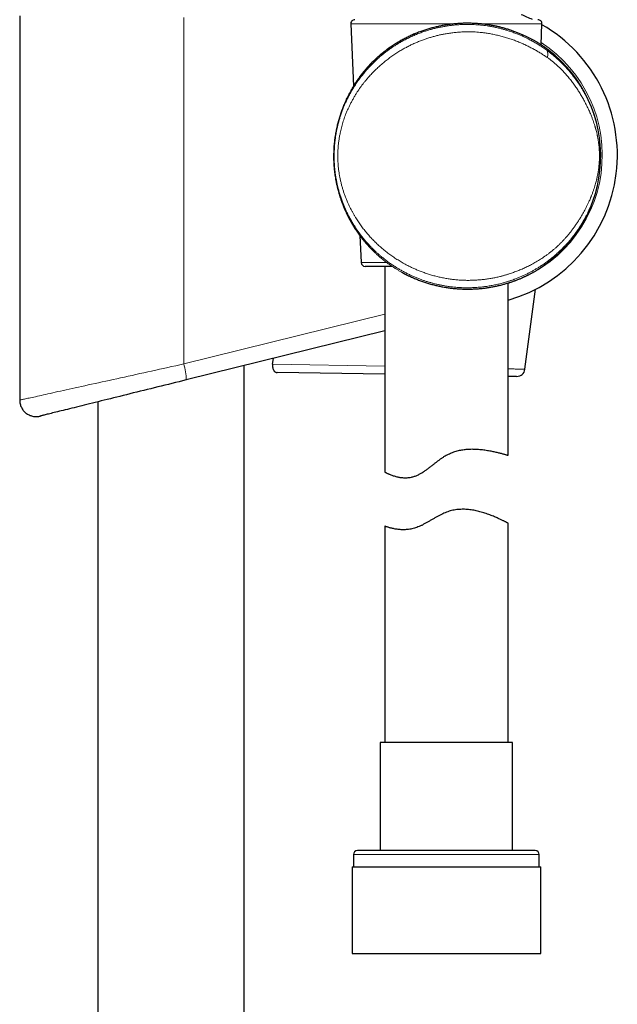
# Model space of a CAD drawing. Header units: millimetres. Extents: x 8 to 976, y 12 to 975.
# Tile 335 of 351: x 620 to 693, y 529 to 649. Entities that reach past the tile are written whole.
import ezdxf

# ---------------------------------------------------------------- set-up
doc = ezdxf.new("R2010")
doc.units = ezdxf.units.MM

msp = doc.modelspace()

# ---------------------------------------------------------------- linework, layer by layer
at = {"color": 7, "linetype": 'Continuous', "lineweight": 30}
for p, q in [((619.96, 649.07), (619.96, 602.36)), ((660.22, 648.09), (660.55, 640.53)), ((683.37, 645.56), (683.48, 648.09)), ((664.73, 645.04), (664.72, 645.04)), ((660.66, 640.7), (660.65, 640.69)), ((658.14, 632.04), (658.14, 632.03)), ((658.14, 632.03), (658.14, 632.03)), ((661.34, 622.36), (661.48, 619.09)), ((665.27, 618.61), (661.98, 618.61)), ((664.35, 618.61), (664.35, 593.62)), ((679.35, 595.66), (679.35, 616.6)), ((681.41, 606.11), (682.68, 615.83)), ((664.35, 610.79), (640.22, 604.82)), ((650.72, 606.72), (650.81, 607.44)), ((647.25, 343.87), (647.25, 606.56)), ((664.35, 605.5), (651.26, 605.71)), ((619.96, 602.36), (619.96, 602.36)), ((629.45, 602.15), (629.45, 343.87)), ((664.35, 587.04), (664.35, 560.73)), ((679.35, 560.73), (679.35, 587.4)), ((663.8, 560.73), (663.8, 547.61)), ((679.9, 560.73), (663.8, 560.73)), ((679.9, 547.61), (679.9, 560.73)), ((660.55, 547.11), (660.55, 545.61)), ((682.65, 547.61), (661.05, 547.61)), ((683.15, 545.61), (683.15, 547.11)), ((660.38, 545.61), (660.38, 535.11)), ((660.38, 545.61), (683.33, 545.61)), ((683.33, 535.11), (683.33, 545.61)), ((660.38, 535.11), (683.33, 535.11))]:
    msp.add_line(p, q, dxfattribs=at)
at = {"color": 252, "linetype": 'Continuous', "lineweight": 0}
for p, q in [((639.91, 648.86), (639.91, 606.76)), ((672.71, 648.09), (660.22, 648.09)), ((683.48, 648.09), (676.14, 648.09)), ((660.66, 640.7), (660.66, 640.7)), ((690.61, 632.03), (690.47, 632.03)), ((662.33, 621.15), (662.33, 621.15)), ((661.48, 619.09), (664.6, 619.09)), ((666.39, 617.92), (666.4, 617.92)), ((639.91, 606.76), (664.35, 612.81)), ((650.72, 606.72), (664.35, 606.5)), ((683.15, 547.11), (660.55, 547.11))]:
    msp.add_line(p, q, dxfattribs=at)
at = {"color": 252, "linetype": 'Continuous', "lineweight": 0, "flags": 128}
for points in [[(619.96, 602.36), (619.97, 602.36), (620, 602.37), (620.03, 602.38), (620.09, 602.39), (620.15, 602.4), (620.23, 602.42), (620.31, 602.44), (620.42, 602.46), (620.53, 602.48), (620.66, 602.51), (620.8, 602.54), (620.95, 602.58), (621.11, 602.61), (621.29, 602.65), (621.48, 602.69), (621.68, 602.74), (621.89, 602.78), (622.11, 602.83), (622.35, 602.88), (622.59, 602.94), (622.85, 603), (623.12, 603.05), (623.39, 603.12), (623.68, 603.18), (623.98, 603.25), (624.29, 603.31), (624.61, 603.39), (624.94, 603.46), (625.28, 603.53), (625.63, 603.61), (625.98, 603.69), (626.35, 603.77), (626.72, 603.85), (627.11, 603.94), (627.49, 604.02), (627.89, 604.11), (628.3, 604.2), (628.71, 604.29), (629.13, 604.38), (629.55, 604.48), (629.98, 604.57), (630.42, 604.67), (630.86, 604.76), (631.31, 604.86), (631.77, 604.96), (632.22, 605.06), (632.69, 605.17), (633.15, 605.27), (633.62, 605.37), (634.09, 605.48), (634.57, 605.58), (635.05, 605.69), (635.53, 605.79), (636.01, 605.9), (636.5, 606.01), (636.98, 606.11), (637.47, 606.22), (637.96, 606.33), (638.44, 606.44), (638.93, 606.54), (639.42, 606.65), (639.91, 606.76)], [(679.35, 606.17), (679.49, 606.16), (679.65, 606.16), (679.8, 606.16), (679.94, 606.15), (680.08, 606.15), (680.21, 606.14), (680.33, 606.14), (680.45, 606.14), (680.56, 606.13), (680.66, 606.13), (680.76, 606.13), (680.85, 606.13), (680.94, 606.12), (681.02, 606.12), (681.09, 606.12), (681.15, 606.12), (681.21, 606.11), (681.26, 606.11), (681.3, 606.11), (681.34, 606.11), (681.37, 606.11), (681.39, 606.11), (681.4, 606.11), (681.41, 606.11), (681.41, 606.11)]]:
    msp.add_lwpolyline(points, dxfattribs=at)
at = {"color": 7, "linetype": 'Continuous', "lineweight": 30, "flags": 128}
for points in [[(640.22, 604.82), (639.78, 604.71), (639.35, 604.6), (638.92, 604.5), (638.48, 604.39), (638.05, 604.28), (637.61, 604.17), (637.18, 604.07), (636.75, 603.96), (636.32, 603.85), (635.89, 603.75), (635.46, 603.64), (635.04, 603.54), (634.62, 603.43), (634.2, 603.33), (633.78, 603.23), (633.37, 603.12), (632.97, 603.02), (632.56, 602.92), (632.16, 602.82), (631.77, 602.73), (631.38, 602.63), (630.99, 602.53), (630.61, 602.44), (630.24, 602.35), (629.87, 602.26), (629.51, 602.17), (629.16, 602.08), (628.81, 601.99), (628.47, 601.91), (628.14, 601.83), (627.81, 601.75), (627.5, 601.67), (627.19, 601.59), (626.88, 601.52), (626.59, 601.44), (626.31, 601.37), (626.03, 601.31), (625.76, 601.24), (625.51, 601.18), (625.26, 601.11), (625.02, 601.06), (624.79, 601), (624.57, 600.94), (624.36, 600.89), (624.16, 600.84), (623.97, 600.8), (623.8, 600.75), (623.63, 600.71), (623.47, 600.67), (623.32, 600.64), (623.19, 600.6), (623.06, 600.57), (622.95, 600.54), (622.85, 600.52), (622.76, 600.5), (622.68, 600.48), (622.61, 600.46), (622.55, 600.45), (622.51, 600.43), (622.47, 600.43), (622.45, 600.42), (622.44, 600.42)], [(680.4, 605.24), (680.4, 605.24), (680.39, 605.24), (680.38, 605.24), (680.36, 605.24), (680.33, 605.24), (680.29, 605.24), (680.25, 605.24), (680.2, 605.24), (680.14, 605.24), (680.08, 605.24), (680.01, 605.25), (679.93, 605.25), (679.85, 605.25), (679.76, 605.25), (679.66, 605.25), (679.56, 605.25), (679.45, 605.25), (679.35, 605.26)]]:
    msp.add_lwpolyline(points, dxfattribs=at)
at = {"color": 7, "linetype": 'Continuous', "lineweight": 30}
for centre, radius, start, end in [((674.33, 632.13), 18.32, 64.1075, 68.7935), ((660.72, 648.11), 0.5, 90, 182.4813), ((674.33, 632.13), 18.32, 285.9246, 60.0321), ((682.98, 648.11), 0.5, 357.5187, 90), ((674.35, 632.03), 16.27, 302.8219, 52.1725), ((661.98, 619.11), 0.5, 182.4813, 270), ((680.42, 606.24), 1, 269.0677, 352.5508), ((661.05, 547.11), 0.5, 90, 180), ((682.65, 547.11), 0.5, 0, 90)]:
    msp.add_arc(centre, radius, start, end, dxfattribs=at)
at = {"color": 252, "linetype": 'Continuous', "lineweight": 0}
for centre, radius, start, end in [((674.49, 632.13), 16.32, 287.3159, 57.0038), ((683.44, 644.43), 0.771, 328.3747, 36.3827), ((634.15, 604.84), 6.07, 359.7927, 18.4382)]:
    msp.add_arc(centre, radius, start, end, dxfattribs=at)
for points, knots in [([(690.61, 632.03), (690.61, 631.93), (690.61, 631.74), (690.6, 631.44), (690.59, 631.21), (690.58, 631.03), (690.57, 630.92), (690.56, 630.8), (690.55, 630.68), (690.54, 630.57), (690.52, 630.35), (690.49, 630.04), (690.45, 629.75), (690.42, 629.56), (690.4, 629.48), (690.39, 629.4), (690.38, 629.32), (690.36, 629.24), (690.35, 629.15), (690.33, 629.07), (690.3, 628.9), (690.25, 628.65), (690.17, 628.31), (690.08, 627.96), (689.99, 627.62), (689.89, 627.28), (689.81, 627.04), (689.75, 626.89), (689.73, 626.81), (689.7, 626.74), (689.68, 626.66), (689.65, 626.59), (689.62, 626.51), (689.56, 626.34), (689.46, 626.08), (689.31, 625.73), (689.16, 625.39), (689.02, 625.1), (688.92, 624.89), (688.83, 624.71), (688.73, 624.54), (688.64, 624.36), (688.55, 624.2), (688.45, 624.03), (688.35, 623.86), (688.23, 623.66), (688.1, 623.45), (687.97, 623.25), (687.86, 623.09), (687.77, 622.96), (687.71, 622.87), (687.64, 622.78), (687.58, 622.69), (687.51, 622.6), (687.45, 622.51), (687.38, 622.43), (687.25, 622.26), (687.07, 622.02), (686.82, 621.72), (686.57, 621.44), (686.36, 621.21), (686.18, 621.02), (686.03, 620.87), (685.88, 620.72), (685.73, 620.57), (685.55, 620.4), (685.34, 620.21), (685.12, 620.01), (684.9, 619.82), (684.67, 619.64), (684.43, 619.45), (684.19, 619.26), (683.92, 619.06), (683.61, 618.85), (683.27, 618.62), (682.92, 618.41), (682.58, 618.2), (682.23, 618.01), (681.88, 617.82), (681.51, 617.64), (681.13, 617.46), (680.74, 617.29), (680.43, 617.16), (680.19, 617.07), (680.04, 617.02), (679.88, 616.96), (679.73, 616.91), (679.57, 616.86), (679.3, 616.77), (678.9, 616.64), (678.37, 616.5), (677.84, 616.38), (677.31, 616.28), (676.78, 616.19), (676.24, 616.12), (675.71, 616.07), (675.17, 616.04), (674.64, 616.02), (674.1, 616.02), (673.56, 616.04), (673.02, 616.08), (672.47, 616.13), (671.93, 616.21), (671.43, 616.29), (670.99, 616.38), (670.6, 616.47), (670.22, 616.56), (669.86, 616.67), (669.5, 616.77), (669.14, 616.89), (668.76, 617.02), (668.37, 617.17), (667.96, 617.34), (667.56, 617.52), (667.15, 617.71), (666.74, 617.92), (666.35, 618.14), (665.97, 618.36), (665.61, 618.59), (665.23, 618.83), (664.91, 619.06), (664.64, 619.25), (664.44, 619.41), (664.25, 619.56), (664.04, 619.73), (663.81, 619.92), (663.56, 620.13), (663.38, 620.3), (663.25, 620.42), (663.18, 620.48), (663.12, 620.54), (663.06, 620.6), (663, 620.66), (662.93, 620.72), (662.84, 620.82), (662.72, 620.94), (662.59, 621.08), (662.44, 621.24), (662.28, 621.41), (662.11, 621.6), (661.94, 621.8), (661.78, 622), (661.62, 622.19), (661.48, 622.38), (661.34, 622.56), (661.21, 622.74), (661.09, 622.91), (660.96, 623.1), (660.82, 623.3), (660.68, 623.52), (660.59, 623.66), (660.55, 623.73), (660.53, 623.76), (660.52, 623.78), (660.51, 623.8), (660.49, 623.82), (660.4, 623.97), (660.24, 624.26), (660.01, 624.67), (659.81, 625.07), (659.65, 625.41), (659.53, 625.68), (659.45, 625.87), (659.37, 626.07), (659.29, 626.27), (659.21, 626.48), (659.1, 626.79), (658.96, 627.17), (658.82, 627.64), (658.72, 628), (658.66, 628.25), (658.62, 628.41), (658.59, 628.56), (658.56, 628.71), (658.52, 628.86), (658.5, 629.01), (658.45, 629.27), (658.38, 629.65), (658.31, 630.15), (658.26, 630.65), (658.23, 631.14), (658.21, 631.63), (658.2, 632.14), (658.22, 632.67), (658.25, 633.22), (658.29, 633.66), (658.32, 633.96), (658.35, 634.15), (658.37, 634.34), (658.4, 634.53), (658.43, 634.72), (658.47, 634.91), (658.52, 635.17), (658.59, 635.52), (658.7, 635.95), (658.81, 636.38), (658.92, 636.74), (659.02, 637.04), (659.1, 637.28), (659.18, 637.51), (659.27, 637.74), (659.35, 637.95), (659.46, 638.21), (659.6, 638.54), (659.79, 638.94), (659.97, 639.31), (660.15, 639.63), (660.26, 639.84), (660.34, 639.97), (660.37, 640.02), (660.4, 640.08), (660.44, 640.14), (660.47, 640.19), (660.5, 640.25), (660.54, 640.31), (660.61, 640.42), (660.71, 640.58), (660.86, 640.81), (661.02, 641.05), (661.19, 641.3), (661.37, 641.54), (661.55, 641.77), (661.72, 641.98), (661.89, 642.19), (662.06, 642.4), (662.25, 642.61), (662.49, 642.87), (662.77, 643.17), (663.1, 643.5), (663.39, 643.77), (663.63, 643.99), (663.79, 644.12), (663.89, 644.21), (663.94, 644.25), (664, 644.29), (664.05, 644.34), (664.1, 644.38), (664.25, 644.5), (664.5, 644.7), (664.86, 644.96), (665.21, 645.21), (665.52, 645.42), (665.79, 645.58), (666, 645.71), (666.22, 645.84), (666.45, 645.97), (666.7, 646.11), (666.96, 646.25), (667.24, 646.38), (667.52, 646.51), (667.79, 646.64), (668.06, 646.76), (668.34, 646.87), (668.61, 646.97), (668.94, 647.1), (669.33, 647.23), (669.77, 647.37), (670.22, 647.49), (670.66, 647.6), (671.1, 647.7), (671.55, 647.78), (672, 647.86), (672.46, 647.92), (672.92, 647.97), (673.38, 648), (673.83, 648.02), (674.27, 648.03), (674.67, 648.03), (675.06, 648.02), (675.44, 648), (675.83, 647.97), (676.21, 647.93), (676.6, 647.89), (677.02, 647.83), (677.47, 647.75), (677.95, 647.65), (678.33, 647.56), (678.62, 647.48), (678.81, 647.43), (679, 647.38), (679.19, 647.32), (679.38, 647.26), (679.67, 647.17), (680.07, 647.03), (680.56, 646.84), (680.99, 646.66), (681.35, 646.5), (681.64, 646.36), (681.92, 646.21), (682.26, 646.03), (682.66, 645.81), (683.13, 645.52), (683.6, 645.22), (683.9, 645), (684.06, 644.89)], [0, 0, 0, 0, 0.003176, 0.00638, 0.009616, 0.010899, 0.012187, 0.013483, 0.014785, 0.016095, 0.017413, 0.021942, 0.026644, 0.027589, 0.028541, 0.029501, 0.030468, 0.031442, 0.032424, 0.033413, 0.034409, 0.038442, 0.042657, 0.047058, 0.051648, 0.055844, 0.06019, 0.061186, 0.06219, 0.063201, 0.06422, 0.065247, 0.066281, 0.067323, 0.072145, 0.07716, 0.082369, 0.087059, 0.089561, 0.092159, 0.094854, 0.097644, 0.100191, 0.102469, 0.105393, 0.108523, 0.111859, 0.115323, 0.118407, 0.119922, 0.121437, 0.122952, 0.124467, 0.125982, 0.127497, 0.129012, 0.130528, 0.136079, 0.141389, 0.146458, 0.151286, 0.154198, 0.157015, 0.159736, 0.162505, 0.165698, 0.169659, 0.173494, 0.177203, 0.181085, 0.18497, 0.188855, 0.19274, 0.197914, 0.203006, 0.208015, 0.212943, 0.21779, 0.222558, 0.22754, 0.232683, 0.237756, 0.24276, 0.244707, 0.246644, 0.24857, 0.250486, 0.252393, 0.254289, 0.260609, 0.266862, 0.273053, 0.279184, 0.28526, 0.291286, 0.297264, 0.303199, 0.309096, 0.314976, 0.320886, 0.326825, 0.332796, 0.338806, 0.344859, 0.34921, 0.353587, 0.357991, 0.362048, 0.366156, 0.370323, 0.374548, 0.379351, 0.384231, 0.389188, 0.394224, 0.39934, 0.404513, 0.409205, 0.414162, 0.419261, 0.424502, 0.427658, 0.43041, 0.433219, 0.436111, 0.439723, 0.443458, 0.447317, 0.448356, 0.449404, 0.450461, 0.451526, 0.452148, 0.453402, 0.454777, 0.456831, 0.459105, 0.461602, 0.46432, 0.46726, 0.470422, 0.473309, 0.476266, 0.479006, 0.481633, 0.484146, 0.486545, 0.488832, 0.49213, 0.495159, 0.497602, 0.497906, 0.498207, 0.498504, 0.498798, 0.499088, 0.499374, 0.50498, 0.51037, 0.515546, 0.520509, 0.523023, 0.525478, 0.527875, 0.530213, 0.532765, 0.535596, 0.541158, 0.546588, 0.551889, 0.553645, 0.555386, 0.557113, 0.558826, 0.560525, 0.562209, 0.56388, 0.569443, 0.574953, 0.580413, 0.585827, 0.591197, 0.596528, 0.602514, 0.608557, 0.614663, 0.616734, 0.618812, 0.620899, 0.622994, 0.625097, 0.627208, 0.629328, 0.634084, 0.638961, 0.64396, 0.649082, 0.651816, 0.654583, 0.657386, 0.660223, 0.662809, 0.665114, 0.669909, 0.67495, 0.680238, 0.683864, 0.687597, 0.688342, 0.689093, 0.689847, 0.690605, 0.691368, 0.692134, 0.692905, 0.69368, 0.696554, 0.699653, 0.702975, 0.706522, 0.710172, 0.713469, 0.716578, 0.719687, 0.722796, 0.725995, 0.729462, 0.735035, 0.740352, 0.745413, 0.748613, 0.751702, 0.752493, 0.753276, 0.754051, 0.754819, 0.75558, 0.756332, 0.761531, 0.76659, 0.771508, 0.776287, 0.779219, 0.782097, 0.784921, 0.787784, 0.790944, 0.79443, 0.797875, 0.801277, 0.804638, 0.807959, 0.811238, 0.814477, 0.817677, 0.822854, 0.827974, 0.833039, 0.838052, 0.843014, 0.847927, 0.853004, 0.858056, 0.863087, 0.868099, 0.873095, 0.878077, 0.88228, 0.886511, 0.890771, 0.895062, 0.899386, 0.903745, 0.90814, 0.913639, 0.919222, 0.924891, 0.927143, 0.929408, 0.931688, 0.933981, 0.936289, 0.938611, 0.944735, 0.951001, 0.957411, 0.961257, 0.965155, 0.969104, 0.972697, 0.979239, 0.98597, 0.99289, 1, 1, 1, 1]), ([(684.09, 645.06), (684.08, 645.07), (684.05, 645.09), (683.97, 645.15), (683.85, 645.23), (683.73, 645.32), (683.59, 645.41), (683.43, 645.51), (683.26, 645.62), (683.08, 645.74), (682.88, 645.86), (682.65, 645.99), (682.39, 646.14), (682.12, 646.28), (681.84, 646.43), (681.53, 646.58), (681.21, 646.72), (680.88, 646.87), (680.51, 647.02), (680.12, 647.17), (679.71, 647.32), (679.27, 647.45), (678.84, 647.58), (678.43, 647.69), (678.04, 647.78), (677.63, 647.86), (677.22, 647.94), (676.81, 648), (676.4, 648.06), (676, 648.1), (675.6, 648.13), (675.19, 648.16), (674.77, 648.17), (674.34, 648.18), (673.91, 648.17), (673.48, 648.15), (673.06, 648.12), (672.63, 648.08), (672.21, 648.03), (671.79, 647.97), (671.36, 647.89), (670.93, 647.8), (670.5, 647.71), (670.08, 647.6), (669.68, 647.48), (669.28, 647.36), (668.9, 647.23), (668.47, 647.07), (668, 646.88), (667.5, 646.66), (667.03, 646.44), (666.6, 646.22), (666.21, 646), (665.82, 645.77), (665.44, 645.54), (665.08, 645.29), (664.84, 645.12), (664.72, 645.04)], [0, 0, 0, 0, 0.0052237, 0.0220044, 0.0387979, 0.0555923, 0.0723746, 0.0895421, 0.1067208, 0.1239005, 0.1410693, 0.1606843, 0.1803137, 0.1999438, 0.2195596, 0.2396366, 0.2597285, 0.2798201, 0.2998968, 0.3219798, 0.3440845, 0.3661876, 0.3882686, 0.4065677, 0.4248896, 0.4432175, 0.4615364, 0.4798332, 0.4965022, 0.5131843, 0.5298657, 0.546534, 0.5636579, 0.5807976, 0.5979365, 0.6150601, 0.6317831, 0.6485205, 0.6652583, 0.6819814, 0.6991865, 0.7164068, 0.7336276, 0.7508335, 0.7672917, 0.7837614, 0.8002321, 0.8166914, 0.8391226, 0.8615675, 0.8840007, 0.9032186, 0.9224434, 0.941662, 0.9611059, 0.9805556, 1, 1, 1, 1]), ([(684.09, 644.03), (683.95, 644.12), (683.67, 644.31), (683.24, 644.59), (682.8, 644.84), (682.36, 645.09), (681.91, 645.32), (681.44, 645.55), (680.93, 645.78), (680.4, 646), (679.86, 646.2), (679.32, 646.38), (678.77, 646.54), (678.22, 646.68), (677.66, 646.81), (677.11, 646.91), (676.61, 646.99), (676.15, 647.05), (675.75, 647.08), (675.43, 647.11), (675.19, 647.12), (675.03, 647.12), (674.87, 647.13), (674.72, 647.13), (674.56, 647.13), (674.28, 647.13), (673.86, 647.12), (673.32, 647.09), (672.78, 647.04), (672.24, 646.97), (671.73, 646.89), (671.26, 646.8), (670.81, 646.7), (670.37, 646.58), (669.93, 646.46), (669.49, 646.32), (669.04, 646.16), (668.59, 645.99), (668.12, 645.8), (667.66, 645.59), (667.21, 645.36), (666.76, 645.13), (666.3, 644.87), (665.83, 644.58), (665.34, 644.25), (664.87, 643.91), (664.41, 643.55), (663.96, 643.18), (663.52, 642.79), (663.1, 642.38), (662.69, 641.96), (662.36, 641.59), (662.09, 641.27), (661.88, 641.02), (661.68, 640.76), (661.48, 640.5), (661.29, 640.23), (661.11, 639.96), (660.91, 639.66), (660.71, 639.33), (660.5, 638.96), (660.29, 638.59), (660.11, 638.22), (659.93, 637.85), (659.76, 637.47), (659.61, 637.1), (659.48, 636.75), (659.37, 636.43), (659.27, 636.11), (659.17, 635.79), (659.09, 635.47), (659.01, 635.15), (658.93, 634.78), (658.85, 634.37), (658.78, 633.92), (658.72, 633.47), (658.68, 633.02), (658.66, 632.57), (658.65, 632.14), (658.65, 631.73), (658.67, 631.34), (658.69, 630.96), (658.73, 630.57), (658.77, 630.18), (658.83, 629.8), (658.9, 629.4), (658.99, 629), (659.09, 628.59), (659.2, 628.18), (659.32, 627.77), (659.46, 627.36), (659.61, 626.95), (659.76, 626.59), (659.9, 626.26), (660.04, 625.97), (660.19, 625.67), (660.34, 625.38), (660.5, 625.08), (660.67, 624.79), (660.88, 624.44), (661.15, 624.02), (661.49, 623.55), (661.84, 623.08), (662.21, 622.63), (662.59, 622.19), (662.99, 621.77), (663.4, 621.37), (663.83, 620.98), (664.28, 620.6), (664.74, 620.24), (665.22, 619.89), (665.72, 619.55), (666.22, 619.24), (666.71, 618.96), (667.16, 618.71), (667.59, 618.5), (668.02, 618.31), (668.45, 618.12), (668.92, 617.94), (669.41, 617.76), (669.93, 617.6), (670.45, 617.45), (670.98, 617.32), (671.51, 617.21), (672.05, 617.11), (672.59, 617.04), (673.13, 616.98), (673.67, 616.94), (674.21, 616.92), (674.75, 616.92), (675.28, 616.94), (675.81, 616.97), (676.34, 617.02), (676.86, 617.09), (677.37, 617.17), (677.86, 617.27), (678.24, 617.36), (678.51, 617.42), (678.68, 617.47), (678.84, 617.51), (679.01, 617.56), (679.17, 617.61), (679.33, 617.66), (679.62, 617.75), (680.02, 617.89), (680.54, 618.08), (681.06, 618.3), (681.57, 618.53), (682, 618.75), (682.35, 618.93), (682.63, 619.09), (682.9, 619.25), (683.18, 619.41), (683.45, 619.59), (683.71, 619.76), (684, 619.96), (684.29, 620.17), (684.6, 620.41), (684.89, 620.65), (685.17, 620.89), (685.45, 621.15), (685.72, 621.41), (685.98, 621.68), (686.23, 621.95), (686.49, 622.24), (686.68, 622.47), (686.83, 622.65), (686.93, 622.77), (687.02, 622.89), (687.12, 623.02), (687.21, 623.14), (687.36, 623.34), (687.55, 623.61), (687.79, 623.96), (688.02, 624.32), (688.25, 624.68), (688.47, 625.06), (688.67, 625.43), (688.86, 625.79), (689.03, 626.13), (689.2, 626.5), (689.32, 626.77), (689.39, 626.95), (689.41, 627), (689.43, 627.05), (689.45, 627.09), (689.47, 627.14), (689.49, 627.19), (689.55, 627.33), (689.64, 627.57), (689.76, 627.91), (689.87, 628.23), (689.96, 628.53), (690.04, 628.82), (690.09, 629.01), (690.12, 629.14), (690.13, 629.2), (690.14, 629.25), (690.16, 629.31), (690.17, 629.37), (690.18, 629.42), (690.2, 629.52), (690.23, 629.66), (690.27, 629.84), (690.3, 630.02), (690.33, 630.19), (690.35, 630.37), (690.38, 630.54), (690.4, 630.76), (690.43, 631.04), (690.45, 631.37), (690.47, 631.7), (690.47, 631.92), (690.47, 632.03)], [0, 0, 0, 0, 0.006789, 0.013466, 0.020035, 0.026496, 0.032853, 0.039109, 0.046357, 0.053472, 0.060462, 0.067331, 0.074208, 0.080973, 0.087632, 0.094194, 0.100666, 0.105359, 0.110012, 0.114626, 0.11643, 0.118228, 0.120021, 0.12181, 0.123594, 0.125374, 0.131529, 0.137669, 0.143802, 0.149936, 0.156079, 0.161211, 0.166359, 0.171528, 0.176722, 0.181945, 0.187202, 0.192937, 0.198701, 0.204497, 0.210331, 0.216207, 0.22201, 0.228803, 0.235631, 0.242501, 0.249419, 0.2564, 0.263379, 0.270362, 0.277355, 0.284416, 0.288389, 0.292343, 0.29628, 0.300201, 0.304107, 0.308, 0.31188, 0.317013, 0.322085, 0.327099, 0.332058, 0.336966, 0.341826, 0.346904, 0.350912, 0.354877, 0.3588, 0.362684, 0.366533, 0.370349, 0.374135, 0.379389, 0.384593, 0.389755, 0.394885, 0.399993, 0.405089, 0.409456, 0.413826, 0.418208, 0.422607, 0.427029, 0.431481, 0.435967, 0.440786, 0.445653, 0.450575, 0.455558, 0.460608, 0.465731, 0.470664, 0.474508, 0.478384, 0.482293, 0.486238, 0.490219, 0.49424, 0.498301, 0.505189, 0.512124, 0.519112, 0.526159, 0.533211, 0.540094, 0.546974, 0.553857, 0.560748, 0.567824, 0.574852, 0.581838, 0.588789, 0.595784, 0.601292, 0.606763, 0.612202, 0.617613, 0.623001, 0.629248, 0.635458, 0.641637, 0.647794, 0.653936, 0.660098, 0.666243, 0.672378, 0.678511, 0.684651, 0.6907, 0.696775, 0.702882, 0.709027, 0.71522, 0.721047, 0.726926, 0.732862, 0.734874, 0.736894, 0.738921, 0.740956, 0.742999, 0.74505, 0.747108, 0.753813, 0.760604, 0.767485, 0.774463, 0.781543, 0.785563, 0.789618, 0.793708, 0.797833, 0.801996, 0.806196, 0.810434, 0.815531, 0.820615, 0.825688, 0.83066, 0.835728, 0.840914, 0.845872, 0.850947, 0.856123, 0.861403, 0.863505, 0.865624, 0.867759, 0.86991, 0.872078, 0.874262, 0.880108, 0.885998, 0.891934, 0.897915, 0.903942, 0.910224, 0.915729, 0.921078, 0.926274, 0.932898, 0.933624, 0.934348, 0.935068, 0.935785, 0.936498, 0.937208, 0.937915, 0.943016, 0.947891, 0.952541, 0.956969, 0.960684, 0.964231, 0.965005, 0.96577, 0.966527, 0.967276, 0.968016, 0.968748, 0.969472, 0.971854, 0.974173, 0.976429, 0.978624, 0.980761, 0.982842, 0.984868, 0.988793, 0.992607, 0.996335, 1, 1, 1, 1]), ([(664.72, 645.04), (664.64, 644.98), (664.47, 644.85), (664.21, 644.65), (663.95, 644.45), (663.69, 644.23), (663.43, 644), (663.15, 643.73), (662.83, 643.43), (662.5, 643.08), (662.17, 642.72), (661.85, 642.35), (661.53, 641.96), (661.23, 641.55), (660.93, 641.13), (660.75, 640.84), (660.66, 640.7)], [0, 0, 0, 0, 0.0578898, 0.1158096, 0.1737024, 0.232589, 0.2915035, 0.3503945, 0.4301331, 0.5099717, 0.5898269, 0.6695885, 0.752146, 0.8347796, 0.9174254, 1, 1, 1, 1]), ([(684.06, 644.89), (684.16, 644.82), (684.35, 644.67), (684.65, 644.44), (684.94, 644.2), (685.23, 643.95), (685.5, 643.7), (685.75, 643.47), (685.97, 643.24), (686.2, 643.02), (686.36, 642.84), (686.48, 642.71), (686.54, 642.64), (686.6, 642.58), (686.65, 642.52), (686.71, 642.45), (686.78, 642.37), (686.88, 642.26), (687, 642.11), (687.14, 641.94), (687.29, 641.74), (687.44, 641.55), (687.58, 641.35), (687.72, 641.16), (687.85, 640.97), (687.98, 640.78), (688.1, 640.6), (688.2, 640.43), (688.3, 640.27), (688.39, 640.13), (688.46, 640), (688.51, 639.92), (688.54, 639.87), (688.55, 639.85), (688.56, 639.83), (688.58, 639.81), (688.59, 639.79), (688.6, 639.77), (688.61, 639.75), (688.68, 639.62), (688.81, 639.38), (688.98, 639.03), (689.12, 638.76), (689.21, 638.55), (689.28, 638.4), (689.34, 638.25), (689.41, 638.09), (689.49, 637.88), (689.59, 637.62), (689.7, 637.32), (689.81, 637), (689.89, 636.77), (689.94, 636.61), (689.95, 636.56), (689.96, 636.51), (689.98, 636.46), (689.99, 636.42), (690.04, 636.26), (690.11, 635.98), (690.21, 635.59), (690.27, 635.3), (690.31, 635.09), (690.33, 634.98), (690.35, 634.88), (690.37, 634.77), (690.39, 634.66), (690.41, 634.55), (690.42, 634.44), (690.45, 634.27), (690.49, 634.02), (690.52, 633.69), (690.55, 633.37), (690.58, 633.04), (690.6, 632.7), (690.61, 632.36), (690.61, 632.14), (690.61, 632.03)], [0, 0, 0, 0, 0.023885, 0.048559, 0.074029, 0.100303, 0.126296, 0.149415, 0.170787, 0.193124, 0.216426, 0.22274, 0.22912, 0.235569, 0.242052, 0.246124, 0.254657, 0.2639, 0.278522, 0.29463, 0.312224, 0.331304, 0.347339, 0.364329, 0.381622, 0.397919, 0.413221, 0.427527, 0.440837, 0.453149, 0.46316, 0.4724, 0.474124, 0.475818, 0.477482, 0.479117, 0.480722, 0.482297, 0.483842, 0.485358, 0.513977, 0.541138, 0.566844, 0.578457, 0.589747, 0.600714, 0.612044, 0.625551, 0.647477, 0.668675, 0.689149, 0.715073, 0.718376, 0.721658, 0.724918, 0.728157, 0.731374, 0.734571, 0.761041, 0.786497, 0.810961, 0.817984, 0.824923, 0.831781, 0.838556, 0.845251, 0.851865, 0.858401, 0.864858, 0.884588, 0.903821, 0.922587, 0.941712, 0.961336, 0.980749, 1, 1, 1, 1]), ([(690.47, 632.03), (690.47, 632.08), (690.47, 632.19), (690.47, 632.35), (690.46, 632.52), (690.45, 632.68), (690.44, 632.85), (690.43, 633.06), (690.4, 633.31), (690.37, 633.61), (690.33, 633.84), (690.3, 634.01), (690.29, 634.11), (690.27, 634.21), (690.25, 634.32), (690.23, 634.42), (690.19, 634.6), (690.14, 634.85), (690.08, 635.09), (690.03, 635.25), (690.01, 635.32), (689.99, 635.4), (689.97, 635.48), (689.95, 635.55), (689.93, 635.63), (689.88, 635.79), (689.8, 636.03), (689.69, 636.35), (689.59, 636.64), (689.49, 636.89), (689.41, 637.09), (689.32, 637.29), (689.23, 637.51), (689.12, 637.75), (688.99, 638.02), (688.86, 638.28), (688.72, 638.56), (688.54, 638.89), (688.32, 639.29), (688.04, 639.75), (687.75, 640.2), (687.49, 640.57), (687.27, 640.87), (687.1, 641.1), (686.93, 641.32), (686.76, 641.54), (686.57, 641.76), (686.33, 642.03), (686.06, 642.33), (685.74, 642.66), (685.41, 642.97), (685.09, 643.26), (684.76, 643.53), (684.43, 643.79), (684.21, 643.95), (684.09, 644.03)], [0, 0, 0, 0, 0.009813, 0.019679, 0.029617, 0.039643, 0.049773, 0.060025, 0.078204, 0.097101, 0.116782, 0.124, 0.13066, 0.137452, 0.144375, 0.151431, 0.158623, 0.181019, 0.204677, 0.210164, 0.215716, 0.221334, 0.227018, 0.232768, 0.238584, 0.244466, 0.268218, 0.293199, 0.319419, 0.335454, 0.351923, 0.368827, 0.383706, 0.405214, 0.427126, 0.449442, 0.472164, 0.495293, 0.535162, 0.574814, 0.614258, 0.654749, 0.675698, 0.696334, 0.716658, 0.736671, 0.757885, 0.780501, 0.814387, 0.847403, 0.879564, 0.910885, 0.941386, 0.971083, 1, 1, 1, 1]), ([(660.66, 640.7), (660.54, 640.51), (660.3, 640.13), (659.98, 639.54), (659.68, 638.93), (659.42, 638.35), (659.2, 637.8), (659.01, 637.28), (658.84, 636.75), (658.69, 636.22), (658.55, 635.66), (658.43, 635.09), (658.32, 634.49), (658.24, 633.89), (658.18, 633.27), (658.15, 632.65), (658.14, 632.23), (658.14, 632.03)], [0, 0, 0, 0, 0.073602, 0.147268, 0.220934, 0.294536, 0.355121, 0.41576, 0.476417, 0.537056, 0.597641, 0.663198, 0.728845, 0.796435, 0.864025, 0.932013, 1, 1, 1, 1]), ([(658.14, 632.03), (658.14, 631.86), (658.14, 631.53), (658.17, 630.98), (658.22, 630.37), (658.3, 629.7), (658.41, 629.03), (658.54, 628.41), (658.69, 627.84), (658.84, 627.3), (659.01, 626.77), (659.2, 626.25), (659.42, 625.7), (659.68, 625.12), (659.98, 624.52), (660.3, 623.93), (660.63, 623.38), (660.96, 622.89), (661.28, 622.43), (661.62, 621.99), (661.97, 621.56), (662.21, 621.29), (662.33, 621.15)], [0, 0, 0, 0, 0.041421, 0.082881, 0.139355, 0.195877, 0.252399, 0.308873, 0.355359, 0.401885, 0.448426, 0.494952, 0.541438, 0.597912, 0.654435, 0.710958, 0.767431, 0.813918, 0.860445, 0.906986, 0.953513, 1, 1, 1, 1]), ([(662.33, 621.15), (662.47, 621), (662.73, 620.72), (663.1, 620.35), (663.44, 620.04), (663.73, 619.78), (664.05, 619.51), (664.41, 619.23), (664.79, 618.94), (665.15, 618.69), (665.48, 618.47), (665.79, 618.28), (666.09, 618.09), (666.29, 617.98), (666.39, 617.92)], [0, 0, 0, 0, 0.110004, 0.220005, 0.294019, 0.368052, 0.44206, 0.533922, 0.625831, 0.71768, 0.788234, 0.858849, 0.929457, 1, 1, 1, 1]), ([(666.39, 617.92), (666.54, 617.84), (666.84, 617.68), (667.3, 617.45), (667.77, 617.24), (668.25, 617.04), (668.7, 616.87), (669.12, 616.72), (669.5, 616.59), (669.9, 616.48), (670.29, 616.37), (670.7, 616.27), (671.11, 616.18), (671.52, 616.11), (671.94, 616.04), (672.36, 615.98), (672.79, 615.93), (673.21, 615.89), (673.65, 615.87), (674.11, 615.85), (674.58, 615.85), (675.04, 615.86), (675.5, 615.88), (675.96, 615.92), (676.42, 615.97), (676.87, 616.03), (677.31, 616.1), (677.73, 616.18), (678.14, 616.27), (678.54, 616.37), (678.93, 616.47), (679.31, 616.58), (679.67, 616.7), (680.03, 616.82), (680.38, 616.95), (680.72, 617.09), (681.06, 617.23), (681.36, 617.37), (681.61, 617.48), (681.82, 617.59), (682.02, 617.69), (682.22, 617.8), (682.36, 617.87), (682.44, 617.92), (682.45, 617.92)], [0, 0, 0, 0, 0.027879, 0.055811, 0.083195, 0.110593, 0.137975, 0.15895, 0.179941, 0.200931, 0.221904, 0.243136, 0.264385, 0.285634, 0.306864, 0.328719, 0.350596, 0.372471, 0.394326, 0.4186, 0.442903, 0.467206, 0.491481, 0.516683, 0.541912, 0.567144, 0.592347, 0.617116, 0.641909, 0.666703, 0.691474, 0.717013, 0.742575, 0.768138, 0.793677, 0.82227, 0.850878, 0.87947, 0.901385, 0.923316, 0.945246, 0.96716, 0.993209, 1, 1, 1, 1])]:
    msp.add_open_spline(points, degree=3, knots=knots, dxfattribs=at)
at = {"color": 7, "linetype": 'Continuous', "lineweight": 30}
for points, knots in [([(684.08, 645.07), (684.07, 645.08), (684.04, 645.1), (683.98, 645.14), (683.92, 645.19), (683.84, 645.24), (683.77, 645.29), (683.68, 645.35), (683.59, 645.41), (683.5, 645.47), (683.4, 645.53), (683.29, 645.6), (683.18, 645.67), (683.06, 645.75), (682.94, 645.82), (682.81, 645.9), (682.67, 645.98), (682.53, 646.06), (682.38, 646.15), (682.22, 646.23), (682.06, 646.31), (681.9, 646.4), (681.73, 646.48), (681.55, 646.57), (681.37, 646.65), (681.19, 646.74), (680.99, 646.82), (680.8, 646.9), (680.6, 646.99), (680.39, 647.07), (680.18, 647.14), (679.97, 647.22), (679.76, 647.3), (679.54, 647.37), (679.32, 647.44), (679.1, 647.51), (678.87, 647.57), (678.64, 647.63), (678.42, 647.69), (678.18, 647.75), (677.95, 647.8), (677.71, 647.85), (677.47, 647.89), (677.23, 647.94), (676.99, 647.98), (676.74, 648.01), (676.5, 648.05), (676.25, 648.07), (676.01, 648.1), (675.76, 648.12), (675.51, 648.14), (675.26, 648.15), (675.01, 648.16), (674.76, 648.17), (674.51, 648.17), (674.26, 648.17), (674.01, 648.17), (673.75, 648.16), (673.5, 648.15), (673.24, 648.13), (672.99, 648.11), (672.74, 648.09), (672.49, 648.06), (672.24, 648.03), (671.98, 647.99), (671.73, 647.96), (671.48, 647.91), (671.22, 647.86), (670.97, 647.81), (670.72, 647.76), (670.47, 647.7), (670.22, 647.63), (669.97, 647.57), (669.72, 647.49), (669.47, 647.42), (669.22, 647.34), (668.97, 647.26), (668.73, 647.17), (668.48, 647.08), (668.24, 646.98), (667.99, 646.88), (667.75, 646.78), (667.51, 646.67), (667.27, 646.55), (667.03, 646.44), (666.79, 646.32), (666.56, 646.19), (666.32, 646.06), (666.09, 645.93), (665.86, 645.8), (665.64, 645.66), (665.41, 645.51), (665.19, 645.36), (664.96, 645.21), (664.82, 645.11), (664.74, 645.05), (664.74, 645.05)], [0, 0, 0, 0, 0.008047, 0.018259, 0.028582, 0.038994, 0.049475, 0.060004, 0.070573, 0.081074, 0.091829, 0.102686, 0.113641, 0.124685, 0.135813, 0.147016, 0.158285, 0.16961, 0.180982, 0.19239, 0.203822, 0.215267, 0.226712, 0.238156, 0.249477, 0.261012, 0.272548, 0.284073, 0.295573, 0.30704, 0.318463, 0.329831, 0.341138, 0.352373, 0.36353, 0.374602, 0.385585, 0.396473, 0.407317, 0.418194, 0.428993, 0.439724, 0.450398, 0.461026, 0.471619, 0.482186, 0.492639, 0.503005, 0.513317, 0.52358, 0.533804, 0.543997, 0.554168, 0.564323, 0.574494, 0.584449, 0.594532, 0.604637, 0.614748, 0.624839, 0.634894, 0.644894, 0.654819, 0.664759, 0.6748, 0.684847, 0.694911, 0.704998, 0.71512, 0.725283, 0.735499, 0.745762, 0.755982, 0.766281, 0.776655, 0.787095, 0.797597, 0.808152, 0.818751, 0.829399, 0.8401, 0.850918, 0.861834, 0.872843, 0.88394, 0.895119, 0.906373, 0.917694, 0.929084, 0.94058, 0.952185, 0.963898, 0.97572, 0.987651, 0.999689, 1, 1, 1, 1]), ([(664.73, 645.04), (664.72, 645.04), (664.66, 644.99), (664.55, 644.91), (664.39, 644.79), (664.22, 644.66), (664.06, 644.53), (663.9, 644.4), (663.73, 644.26), (663.56, 644.11), (663.4, 643.96), (663.23, 643.81), (663.06, 643.65), (662.89, 643.49), (662.72, 643.32), (662.56, 643.14), (662.39, 642.96), (662.22, 642.78), (662.05, 642.58), (661.89, 642.39), (661.72, 642.19), (661.55, 641.98), (661.39, 641.76), (661.23, 641.54), (661.07, 641.32), (660.91, 641.08), (660.77, 640.88), (660.69, 640.75), (660.66, 640.7)], [0, 0, 0, 0, 0.004873, 0.040858, 0.077111, 0.1136, 0.150358, 0.187414, 0.224796, 0.26253, 0.300639, 0.339144, 0.378056, 0.417247, 0.456966, 0.497023, 0.537474, 0.578373, 0.619773, 0.661728, 0.704289, 0.747514, 0.791445, 0.83571, 0.880602, 0.926107, 0.972207, 1, 1, 1, 1]), ([(684.33, 644.88), (684.33, 644.88), (684.32, 644.89), (684.29, 644.91), (684.23, 644.96), (684.17, 645.01), (684.11, 645.05), (684.09, 645.06)], [0, 0, 0, 0, 0.0445476, 0.3016907, 0.5591102, 0.8165487, 1, 1, 1, 1]), ([(658.14, 632.03), (658.14, 631.96), (658.14, 631.79), (658.15, 631.5), (658.16, 631.18), (658.18, 630.86), (658.21, 630.54), (658.24, 630.22), (658.28, 629.9), (658.32, 629.58), (658.38, 629.26), (658.43, 628.95), (658.5, 628.63), (658.57, 628.32), (658.65, 628), (658.73, 627.69), (658.82, 627.38), (658.91, 627.07), (659.02, 626.77), (659.12, 626.46), (659.24, 626.16), (659.36, 625.86), (659.48, 625.57), (659.61, 625.27), (659.75, 624.98), (659.89, 624.69), (660.04, 624.41), (660.2, 624.12), (660.36, 623.84), (660.52, 623.57), (660.69, 623.3), (660.87, 623.03), (661.05, 622.76), (661.24, 622.5), (661.43, 622.24), (661.63, 621.98), (661.83, 621.73), (662.04, 621.49), (662.2, 621.3), (662.29, 621.2), (662.31, 621.18)], [0, 0, 0, 0, 0.016669, 0.043993, 0.071303, 0.098326, 0.125421, 0.15256, 0.179714, 0.206845, 0.23392, 0.260908, 0.287917, 0.315044, 0.342145, 0.369238, 0.396337, 0.423452, 0.4506, 0.47782, 0.504839, 0.531925, 0.559103, 0.586323, 0.613525, 0.640649, 0.667642, 0.694534, 0.721655, 0.748745, 0.775822, 0.802898, 0.829987, 0.857103, 0.884273, 0.91138, 0.938469, 0.965637, 0.992849, 1, 1, 1, 1]), ([(666.4, 617.92), (666.44, 617.9), (666.57, 617.83), (666.77, 617.72), (667.01, 617.6), (667.25, 617.48), (667.49, 617.37), (667.73, 617.26), (667.97, 617.16), (668.21, 617.06), (668.46, 616.96), (668.7, 616.87), (668.95, 616.78), (669.19, 616.69), (669.44, 616.61), (669.69, 616.54), (669.94, 616.47), (670.19, 616.4), (670.44, 616.34), (670.69, 616.28), (670.94, 616.22), (671.19, 616.17), (671.44, 616.12), (671.69, 616.08), (671.94, 616.04), (672.19, 616), (672.44, 615.97), (672.68, 615.94), (672.93, 615.92), (673.18, 615.9), (673.43, 615.88), (673.68, 615.87), (673.92, 615.86), (674.17, 615.85), (674.42, 615.85), (674.66, 615.85), (674.9, 615.86), (675.15, 615.87), (675.39, 615.88), (675.63, 615.89), (675.86, 615.91), (676.1, 615.93), (676.34, 615.96), (676.57, 615.99), (676.81, 616.02), (677.04, 616.06), (677.27, 616.09), (677.49, 616.14), (677.72, 616.18), (677.94, 616.23), (678.16, 616.28), (678.38, 616.33), (678.6, 616.38), (678.81, 616.44), (679.02, 616.5), (679.22, 616.56), (679.42, 616.62), (679.62, 616.68), (679.82, 616.75), (680.01, 616.82), (680.19, 616.88), (680.37, 616.95), (680.55, 617.02), (680.73, 617.09), (680.89, 617.16), (681.05, 617.23), (681.21, 617.3), (681.36, 617.37), (681.51, 617.44), (681.65, 617.5), (681.78, 617.57), (681.91, 617.63), (682.03, 617.7), (682.14, 617.76), (682.25, 617.81), (682.35, 617.87), (682.42, 617.9), (682.45, 617.92)], [0, 0, 0, 0, 0.0089, 0.023431, 0.037917, 0.052291, 0.066538, 0.080643, 0.094592, 0.108465, 0.122258, 0.135943, 0.149533, 0.163044, 0.176488, 0.189886, 0.203104, 0.216301, 0.229484, 0.242623, 0.25569, 0.26866, 0.281508, 0.294281, 0.307127, 0.319933, 0.332712, 0.345477, 0.358238, 0.371007, 0.383787, 0.396445, 0.409137, 0.421884, 0.434668, 0.447471, 0.460268, 0.473034, 0.485778, 0.498679, 0.511608, 0.524573, 0.537589, 0.550666, 0.563817, 0.577074, 0.590202, 0.603468, 0.616843, 0.630297, 0.643801, 0.657321, 0.670727, 0.684394, 0.698089, 0.711823, 0.725604, 0.73944, 0.753346, 0.7673, 0.781175, 0.795135, 0.809145, 0.82317, 0.837164, 0.851096, 0.864808, 0.878689, 0.892503, 0.906257, 0.919957, 0.93361, 0.947254, 0.9607, 0.974107, 0.987445, 1, 1, 1, 1]), ([(682.45, 617.92), (682.5, 617.95), (682.61, 618.01), (682.74, 618.09), (682.85, 618.16), (682.95, 618.21), (683.03, 618.26), (683.09, 618.3), (683.14, 618.33), (683.16, 618.34), (683.17, 618.35)], [0, 0, 0, 0, 0.116849, 0.274763, 0.396163, 0.51767, 0.63917, 0.76056, 0.881457, 1, 1, 1, 1]), ([(650.72, 606.72), (650.72, 606.68), (650.71, 606.58), (650.71, 606.44), (650.73, 606.31), (650.76, 606.19), (650.8, 606.08), (650.85, 605.98), (650.92, 605.89), (650.99, 605.82), (651.06, 605.77), (651.13, 605.74), (651.19, 605.72), (651.24, 605.71), (651.26, 605.71)], [0, 0, 0, 0, 0.082531, 0.165062, 0.247431, 0.329843, 0.414995, 0.500196, 0.598549, 0.696953, 0.774112, 0.851471, 0.928654, 1, 1, 1, 1]), ([(619.96, 602.36), (619.96, 602.28), (619.97, 602.13), (620.01, 601.91), (620.07, 601.7), (620.16, 601.49), (620.26, 601.29), (620.4, 601.11), (620.55, 600.94), (620.71, 600.79), (620.9, 600.66), (621.1, 600.55), (621.3, 600.47), (621.52, 600.4), (621.74, 600.37), (621.97, 600.35), (622.17, 600.37), (622.33, 600.39), (622.41, 600.41), (622.44, 600.42)], [0, 0, 0, 0, 0.061943, 0.124083, 0.186027, 0.247969, 0.31011, 0.372052, 0.433995, 0.496136, 0.55808, 0.620023, 0.682165, 0.744108, 0.806053, 0.868196, 0.93014, 0.977696, 1, 1, 1, 1]), ([(664.35, 593.62), (664.35, 593.62), (664.36, 593.62), (664.39, 593.6), (664.44, 593.57), (664.52, 593.54), (664.62, 593.49), (664.73, 593.43), (664.87, 593.37), (665.02, 593.31), (665.2, 593.24), (665.39, 593.17), (665.6, 593.11), (665.82, 593.05), (666.02, 593.01), (666.21, 592.97), (666.41, 592.95), (666.62, 592.93), (666.84, 592.92), (667.08, 592.93), (667.33, 592.95), (667.57, 592.99), (667.79, 593.05), (667.98, 593.1), (668.17, 593.17), (668.35, 593.25), (668.54, 593.34), (668.75, 593.46), (668.99, 593.6), (669.28, 593.8), (669.58, 594.01), (669.89, 594.24), (670.19, 594.49), (670.49, 594.71), (670.76, 594.93), (671.02, 595.12), (671.29, 595.31), (671.56, 595.49), (671.83, 595.65), (672.09, 595.79), (672.35, 595.91), (672.62, 596.01), (672.89, 596.11), (673.17, 596.19), (673.45, 596.26), (673.73, 596.31), (674, 596.35), (674.27, 596.39), (674.55, 596.41), (674.82, 596.42), (675.11, 596.42), (675.42, 596.41), (675.75, 596.39), (676.08, 596.36), (676.39, 596.32), (676.69, 596.28), (676.98, 596.23), (677.26, 596.18), (677.52, 596.13), (677.76, 596.07), (677.99, 596.02), (678.21, 595.97), (678.41, 595.92), (678.6, 595.87), (678.78, 595.82), (678.93, 595.78), (679.06, 595.74), (679.17, 595.71), (679.25, 595.69), (679.31, 595.67), (679.34, 595.66), (679.35, 595.66), (679.35, 595.66), (679.35, 595.66)], [0, 0, 0, 0, 0.016226, 0.032467, 0.048694, 0.065445, 0.082211, 0.098963, 0.115172, 0.131393, 0.147602, 0.164221, 0.180851, 0.197469, 0.209534, 0.221605, 0.233669, 0.245997, 0.258333, 0.270657, 0.284325, 0.29799, 0.307356, 0.316731, 0.326096, 0.335211, 0.344335, 0.353453, 0.367428, 0.381406, 0.397658, 0.413927, 0.430204, 0.446467, 0.45975, 0.473053, 0.486351, 0.499632, 0.512896, 0.524531, 0.536176, 0.547811, 0.559833, 0.571868, 0.583892, 0.59552, 0.607158, 0.618788, 0.63072, 0.64266, 0.654594, 0.670085, 0.685591, 0.701085, 0.717019, 0.732966, 0.748901, 0.764665, 0.78044, 0.796204, 0.812349, 0.828504, 0.844648, 0.861853, 0.879072, 0.896276, 0.914014, 0.931767, 0.949503, 0.966159, 0.982828, 0.999484, 1, 1, 1, 1]), ([(679.35, 587.4), (679.35, 587.4), (679.35, 587.4), (679.33, 587.41), (679.3, 587.43), (679.24, 587.46), (679.17, 587.5), (679.07, 587.55), (678.96, 587.6), (678.83, 587.67), (678.69, 587.74), (678.52, 587.82), (678.34, 587.9), (678.15, 587.99), (677.94, 588.08), (677.7, 588.19), (677.44, 588.3), (677.16, 588.4), (676.86, 588.51), (676.55, 588.62), (676.25, 588.71), (675.94, 588.8), (675.65, 588.87), (675.34, 588.94), (675.03, 589), (674.71, 589.04), (674.39, 589.07), (674.07, 589.09), (673.76, 589.09), (673.44, 589.08), (673.12, 589.05), (672.8, 589), (672.49, 588.93), (672.17, 588.85), (671.86, 588.74), (671.56, 588.62), (671.25, 588.47), (670.93, 588.31), (670.61, 588.13), (670.29, 587.94), (669.97, 587.76), (669.65, 587.57), (669.33, 587.39), (669.01, 587.22), (668.7, 587.06), (668.4, 586.94), (668.11, 586.83), (667.81, 586.75), (667.53, 586.68), (667.25, 586.64), (666.98, 586.61), (666.72, 586.6), (666.47, 586.6), (666.23, 586.61), (665.99, 586.64), (665.75, 586.67), (665.52, 586.71), (665.3, 586.76), (665.11, 586.8), (664.94, 586.85), (664.78, 586.9), (664.65, 586.94), (664.54, 586.97), (664.46, 587), (664.4, 587.02), (664.36, 587.04), (664.35, 587.04), (664.35, 587.04)], [0, 0, 0, 0, 0.006646, 0.022319, 0.038039, 0.053786, 0.069536, 0.085261, 0.100937, 0.116616, 0.132334, 0.148076, 0.163821, 0.179546, 0.195231, 0.212457, 0.229733, 0.247031, 0.264329, 0.281602, 0.298827, 0.313409, 0.328037, 0.342681, 0.357315, 0.371921, 0.386489, 0.399883, 0.413322, 0.42677, 0.440196, 0.453579, 0.467007, 0.480481, 0.49398, 0.507473, 0.520917, 0.536289, 0.551678, 0.567072, 0.582452, 0.598221, 0.61401, 0.629788, 0.64554, 0.659978, 0.674473, 0.688987, 0.70348, 0.717916, 0.732257, 0.746632, 0.761028, 0.775419, 0.789773, 0.807025, 0.824331, 0.841667, 0.859005, 0.876316, 0.893572, 0.911259, 0.929011, 0.946793, 0.964572, 0.982317, 1, 1, 1, 1])]:
    msp.add_open_spline(points, degree=3, knots=knots, dxfattribs=at)

doc.saveas('drawing.dxf')
